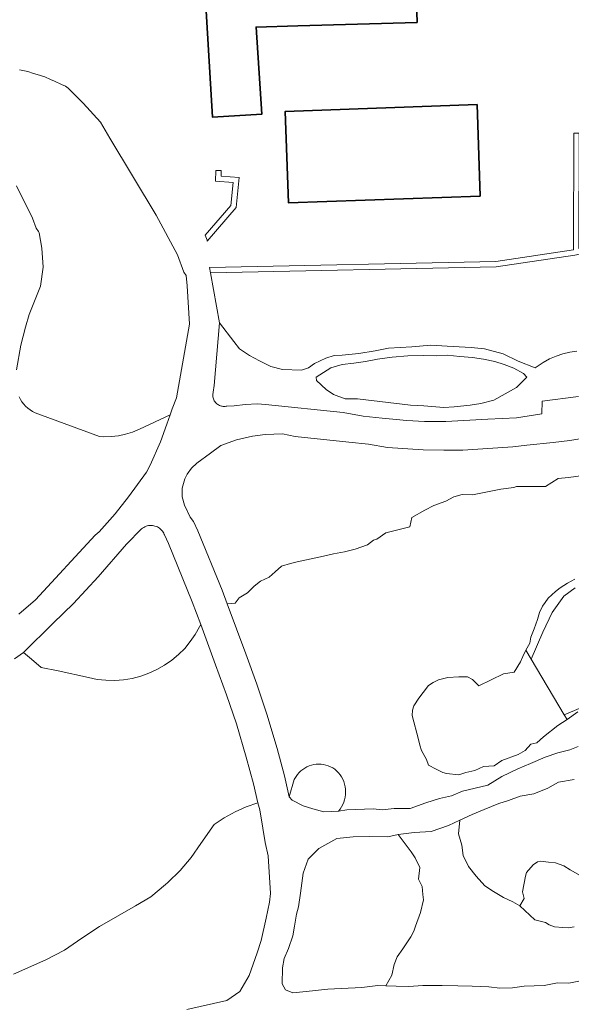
# Model space of a CAD drawing. Header units: metres. Extents: x 197700 to 204338, y 317132 to 325229.
# Tile 385 of 656: x 200089 to 200125, y 319945 to 320009. Entities that reach past the tile are written whole.
import ezdxf

# ---------------------------------------------------------------- set-up
doc = ezdxf.new("R2010")
doc.units = ezdxf.units.M
for name, color, linetype, lineweight in [('B-WE-GR-BEPLANTING_CULTUUR_BODEMBEDEKKER-GV', 90, 'Continuous', 18), ('B-WE-GR-BEPLANTING_CULTUUR_BOSPLANTSOEN-GV', 90, 'Continuous', 18), ('B-WE-GR-BEPLANTING_CULTUUR_HEESTERS-GV', 90, 'Continuous', 18), ('B-WE-GR-BEPLANTING_CULTUUR_ROOS-GV', 90, 'Continuous', 18), ('B-WE-GR-BEPLANTING_CULTUUR_VASTE PLANTENVAK-GV', 90, 'Continuous', 18), ('B-WE-OG-BEBOUWING-GV', 7, 'Continuous', 35), ('B-WE-OG-TERREIN_CULTUURSCHEIDING-GV', 7, 'Continuous', 18), ('B-WE-OG-WATER_MEER-GV', 140, 'Continuous', 18), ('B-WE-OG-WATER_SLOOT-GV', 120, 'Continuous', 18), ('B-WE-VH-VERHARDING_OPEN-GV', 252, 'Continuous', 18)]:
    doc.layers.add(name, color=color, linetype=linetype, lineweight=lineweight)

msp = doc.modelspace()

# ---------------------------------------------------------------- linework, layer by layer
at = {"layer": 'B-WE-GR-BEPLANTING_CULTUUR_BODEMBEDEKKER-GV'}
msp.add_lwpolyline([(200122.746, 319967.605), (200122.4, 319968.189), (200122.208, 319967.778), (200122.053, 319967.434), (200121.629, 319966.757), (200120.932, 319966.656), (200119.318, 319965.868), (200119.084, 319966.096), (200118.912, 319966.273), (200118.581, 319966.457), (200118.019, 319966.45), (200117.285, 319966.42), (200116.685, 319966.249), (200116.327, 319966.076), (200116.035, 319965.885), (200115.678, 319965.428), (200115.391, 319965.056), (200115.065, 319964.545), (200114.981, 319964.262), (200114.969, 319963.912), (200115.367, 319962.347), (200115.452, 319961.976), (200115.561, 319961.639), (200115.891, 319961.045), (200116.037, 319960.673), (200116.536, 319960.409), (200116.96, 319960.2), (200117.201, 319960.137), (200118.008, 319960.03), (200118.481, 319960.197), (200119.055, 319960.323), (200119.619, 319960.574), (200120.326, 319960.626), (200120.819, 319960.967), (200121.902, 319961.376), (200122.361, 319961.629), (200122.732, 319962.039), (200123.124, 319962.13), (200123.557, 319962.52), (200124.484, 319963.275), (200125.09, 319963.652), (200124.905, 319963.965)], close=True, dxfattribs=at)
at = {"layer": 'B-WE-GR-BEPLANTING_CULTUUR_BOSPLANTSOEN-GV'}
for points in [[(200089.246, 319984.785), (200089.332, 319984.616), (200089.432, 319984.456), (200089.546, 319984.305), (200089.673, 319984.165), (200089.812, 319984.038), (200089.962, 319983.923), (200090.122, 319983.821), (200090.29, 319983.735), (200094.514, 319982.176), (200094.796, 319982.164), (200095.274, 319982.178), (200095.748, 319982.235), (200096.216, 319982.334), (200096.673, 319982.474), (200097.116, 319982.655), (200099.13, 319983.601), (200099.269, 319983.996), (200099.543, 319984.711), (200100.389, 319989.53), (200100.231, 319992.052), (200100.185, 319992.724), (200100.027, 319992.949), (200099.616, 319994.076), (200098.221, 319996.677), (200095.181, 320001.723), (200094.575, 320002.762), (200093.444, 320004.007), (200092.46, 320004.984), (200092.273, 320005.114), (200092.009, 320005.215), (200091.565, 320005.45), (200091.308, 320005.546), (200090.922, 320005.726), (200090.417, 320005.89), (200090.188, 320005.95), (200089.825, 320006.086), (200089.279, 320006.185)], [(200089.078, 319998.582), (200090.115, 319996.468), (200090.37, 319995.832), (200090.522, 319995.602), (200090.553, 319995.514), (200090.734, 319994.51), (200090.824, 319993.259), (200090.643, 319992.02), (200089.903, 319990.17), (200089.66, 319989.345), (200089.358, 319988.173), (200089.074, 319986.556)]]:
    msp.add_lwpolyline(points, dxfattribs=at)
at = {"layer": 'B-WE-GR-BEPLANTING_CULTUUR_HEESTERS-GV'}
for points in [[(200101.775, 319992.903), (200120.458, 319993.289), (200125.591, 319994.064), (200132.985, 319995.68), (200132.91, 319996.022), (200125.874, 319994.484), (200125.888, 320002.046), (200125.538, 320002.047), (200125.524, 319994.408), (200120.43, 319993.639), (200101.712, 319993.252)], [(200101.423, 319995.371), (200101.541, 319995.03), (200101.546, 319994.978), (200103.439, 319997.168), (200103.635, 319999.139), (200102.456, 319999.227), (200102.465, 319999.587), (200102.115, 319999.596), (200102.097, 319998.903), (200103.251, 319998.817), (200103.102, 319997.313)], [(200089.53, 319968.056), (200090.062, 319967.619), (200090.691, 319967.069), (200091.802, 319966.848), (200093.796, 319966.401), (200094.359, 319966.289), (200094.93, 319966.228), (200095.505, 319966.218), (200096.077, 319966.259), (200096.644, 319966.351), (200097.201, 319966.494), (200097.742, 319966.685), (200098.264, 319966.925), (200098.763, 319967.21), (200099.234, 319967.538), (200099.674, 319967.907), (200100.079, 319968.314), (200100.446, 319968.756), (200100.773, 319969.228), (200101.055, 319969.728), (200101.127, 319969.873), (200100.572, 319971.373), (200099.023, 319975.174), (200098.76, 319975.741), (200098.746, 319975.777), (200098.71, 319975.854), (200098.668, 319975.927), (200098.619, 319975.997), (200098.564, 319976.061), (200098.503, 319976.121), (200098.438, 319976.175), (200098.368, 319976.222), (200098.294, 319976.264), (200098.216, 319976.298), (200098.136, 319976.326), (200098.054, 319976.346), (200097.97, 319976.359), (200097.885, 319976.364), (200097.8, 319976.362), (200097.716, 319976.352), (200097.633, 319976.334), (200097.552, 319976.31), (200097.473, 319976.278), (200097.398, 319976.239), (200097.326, 319976.194), (200097.259, 319976.142), (200096.269, 319975.145), (200094.427, 319972.989), (200092.814, 319971.26), (200091.465, 319969.96)]]:
    msp.add_lwpolyline(points, close=True, dxfattribs=at)
for points in [[(200125.591, 319994.064), (200120.458, 319993.289), (200101.775, 319992.903), (200102.347, 319989.623), (200103.287, 319988.413), (200103.666, 319987.929), (200104.32, 319987.491), (200104.965, 319987.143), (200105.722, 319986.771), (200106.472, 319986.575), (200107.711, 319986.521), (200108.179, 319986.68), (200108.57, 319986.958), (200108.933, 319987.133), (200109.317, 319987.322), (200109.856, 319987.477), (200110.384, 319987.518), (200111.468, 319987.623), (200112.544, 319987.8), (200113.412, 319987.967), (200114.937, 319988.044), (200116.173, 319988.164), (200117.259, 319988.103), (200118.821, 319988.01), (200119.695, 319987.921), (200120.912, 319987.602), (200121.887, 319987.119), (200123.014, 319986.675), (200123.148, 319986.777), (200123.535, 319987.036), (200123.944, 319987.259), (200124.372, 319987.445), (200124.814, 319987.593), (200125.268, 319987.7), (200125.729, 319987.766)], [(200126.449, 319982.114), (200125.281, 319981.922), (200124.174, 319981.8), (200122.46, 319981.607), (200121.544, 319981.516), (200118.275, 319981.295), (200117.033, 319981.285), (200115.689, 319981.32), (200113.354, 319981.471), (200112.103, 319981.685), (200110.819, 319981.804), (200107.304, 319982.175), (200106.473, 319982.358), (200105.343, 319982.31), (200104.512, 319982.202), (200103.46, 319981.969), (200102.444, 319981.585), (200101.77, 319981.088), (200100.881, 319980.439), (200100.527, 319980.111), (200100.239, 319979.729), (200100.08, 319979.423), (200099.916, 319978.805), (200099.914, 319978.239), (200100.072, 319977.695), (200100.439, 319976.907), (200100.663, 319976.624), (200100.947, 319976.012), (200102.528, 319972.133), (200102.859, 319971.237), (200103.373, 319971.27), (200103.633, 319971.623), (200104.188, 319971.946), (200104.615, 319972.399), (200105.043, 319972.706), (200105.604, 319972.983), (200105.995, 319973.324), (200106.403, 319973.688), (200107.001, 319973.876), (200107.433, 319973.988), (200109.159, 319974.341), (200109.82, 319974.509), (200110.528, 319974.627), (200111.232, 319974.816), (200112.033, 319975.083), (200112.438, 319975.392), (200112.654, 319975.466), (200113.241, 319975.871), (200114.815, 319976.281), (200114.937, 319976.892), (200115.787, 319977.36), (200116.371, 319977.667), (200117.157, 319977.957), (200117.695, 319978.236), (200118.235, 319978.38), (200118.904, 319978.37), (200120.75, 319978.741), (200121.615, 319978.853), (200121.785, 319978.906), (200123.686, 319978.919), (200124.52, 319979.427), (200125.184, 319979.507), (200126.619, 319979.707)], [(200100.226, 319944.688), (200102.832, 319945.277), (200103.695, 319945.861), (200104.286, 319946.91), (200104.82, 319948.398), (200105.076, 319949.186), (200105.408, 319950.663), (200105.618, 319951.7), (200105.694, 319952.271), (200105.544, 319954.727), (200105.353, 319955.599), (200105.18, 319956.552), (200104.985, 319957.738), (200104.874, 319958.207), (200104.111, 319957.947), (200103.373, 319957.62), (200102.668, 319957.228), (200102.015, 319956.786), (200101.144, 319955.538), (200100.499, 319954.627), (200099.775, 319953.777), (200098.978, 319952.995), (200098.822, 319952.857), (200097.857, 319952.055), (200096.851, 319951.461), (200094.51, 319950.107), (200093.35, 319949.352), (200092.22, 319948.568), (200091.004, 319947.94), (200088.877, 319946.989)]]:
    msp.add_lwpolyline(points, dxfattribs=at)
at = {"layer": 'B-WE-GR-BEPLANTING_CULTUUR_ROOS-GV'}
msp.add_lwpolyline([(200114.856, 319984.227), (200115.72, 319984.187), (200117.022, 319984.078), (200117.697, 319984.121), (200118.751, 319984.243), (200119.454, 319984.352), (200120.294, 319984.56), (200121.787, 319985.4), (200122.451, 319986.06), (200122.235, 319986.299), (200121.603, 319986.662), (200120.98, 319986.901), (200120.368, 319987.09), (200119.625, 319987.247), (200118.912, 319987.345), (200118.088, 319987.418), (200117.244, 319987.512), (200116.522, 319987.473), (200115.695, 319987.481), (200114.678, 319987.454), (200113.661, 319987.373), (200112.691, 319987.246), (200111.912, 319987.103), (200111.149, 319986.99), (200110.381, 319986.905), (200109.644, 319986.669), (200108.682, 319986.074), (200108.691, 319985.852), (200109.334, 319985.262), (200109.806, 319984.939), (200110.581, 319984.655), (200111.387, 319984.645)], close=True, dxfattribs=at)
at = {"layer": 'B-WE-GR-BEPLANTING_CULTUUR_VASTE PLANTENVAK-GV'}
for points in [[(200106.912, 319958.596), (200107.107, 319958.37), (200107.829, 319958.009), (200108.452, 319957.812), (200109.174, 319957.615), (200110.138, 319957.661), (200110.245, 319957.795), (200110.339, 319957.939), (200110.42, 319958.09), (200110.487, 319958.248), (200110.54, 319958.411), (200110.578, 319958.579), (200110.601, 319958.749), (200110.609, 319958.92), (200110.601, 319959.092), (200110.578, 319959.262), (200110.54, 319959.429), (200110.487, 319959.593), (200110.42, 319959.751), (200110.339, 319959.902), (200110.245, 319960.045), (200110.138, 319960.18), (200110.019, 319960.305), (200109.894, 319960.404), (200109.76, 319960.491), (200109.619, 319960.566), (200109.472, 319960.628), (200109.32, 319960.677), (200109.164, 319960.712), (200109.006, 319960.732), (200108.846, 319960.739), (200108.687, 319960.731), (200108.528, 319960.709), (200108.373, 319960.674), (200108.221, 319960.624), (200108.074, 319960.561), (200107.934, 319960.485), (200107.801, 319960.397), (200107.676, 319960.297), (200107.561, 319960.187), (200107.456, 319960.066), (200107.362, 319959.937), (200107.28, 319959.8), (200107.249, 319959.74)], [(200114.045, 319956.14), (200113.376, 319955.973), (200112.194, 319956.006), (200111.111, 319955.973), (200110.028, 319955.875), (200108.846, 319955.218), (200108.161, 319954.524), (200107.838, 319953.598), (200107.665, 319952.284), (200107.533, 319951.398), (200107.388, 319950.928), (200107.264, 319950.131), (200107.143, 319949.504), (200106.878, 319948.682), (200106.593, 319948.023), (200106.468, 319947.416), (200106.458, 319946.361), (200106.667, 319945.962), (200107.143, 319945.776), (200108.023, 319945.854), (200109.45, 319946.018), (200111.666, 319946.121), (200112.711, 319946.241), (200113.248, 319946.223), (200113.623, 319946.934), (200113.777, 319947.625), (200113.968, 319948.134), (200114.354, 319948.653), (200114.868, 319949.443), (200115.072, 319949.815), (200115.184, 319950.123), (200115.505, 319951.02), (200115.706, 319951.864), (200115.654, 319952.211), (200115.612, 319952.726), (200115.371, 319953.202), (200115.452, 319953.979), (200115.155, 319954.6), (200114.898, 319955.009)]]:
    msp.add_lwpolyline(points, close=True, dxfattribs=at)
msp.add_lwpolyline([(200125.567, 319959.732), (200124.525, 319959.553), (200123.841, 319959.161), (200122.921, 319958.785), (200122.02, 319958.649), (200121.267, 319958.357), (200120.633, 319958.164), (200119.667, 319957.779), (200118.887, 319957.449), (200118.077, 319957.077), (200117.99, 319956.184), (200118.202, 319955.436), (200118.301, 319954.751), (200118.635, 319954.032), (200119.143, 319953.409), (200119.704, 319952.769), (200120.275, 319952.401), (200120.942, 319952.003), (200121.554, 319951.73), (200121.993, 319951.466), (200122.287, 319951.942), (200122.171, 319952.391), (200122.379, 319953.406), (200122.446, 319953.656), (200122.866, 319954.158), (200123.151, 319954.348), (200123.365, 319954.38), (200123.871, 319954.323), (200124.327, 319954.287), (200124.887, 319954.078), (200125.305, 319953.817), (200125.956, 319953.459)], dxfattribs=at)
at = {"layer": 'B-WE-OG-BEBOUWING-GV'}
for points in [[(200104.643, 320012.383), (200101.352, 320012.244), (200101.902, 320003.077), (200105.115, 320003.283), (200104.745, 320008.982), (200107.488, 320009.059), (200115.277, 320009.291), (200115.175, 320012.698), (200107.386, 320012.467)], [(200119.412, 319997.92), (200119.203, 320003.906), (200106.655, 320003.468), (200106.864, 319997.482)]]:
    msp.add_lwpolyline(points, close=True, dxfattribs=at)
at = {"layer": 'B-WE-OG-TERREIN_CULTUURSCHEIDING-GV'}
for points in [[(200089.074, 319986.556), (200089.358, 319988.173), (200089.66, 319989.345), (200089.903, 319990.17), (200090.643, 319992.02), (200090.824, 319993.259), (200090.734, 319994.51), (200090.553, 319995.514), (200090.522, 319995.602), (200090.37, 319995.832), (200090.115, 319996.468), (200089.078, 319998.582)], [(200125.729, 319987.766), (200125.268, 319987.7), (200124.814, 319987.593), (200124.372, 319987.445), (200123.944, 319987.259), (200123.535, 319987.036), (200123.148, 319986.777), (200123.014, 319986.675), (200121.887, 319987.119), (200120.912, 319987.602), (200119.695, 319987.921), (200118.821, 319988.01), (200117.259, 319988.103), (200116.173, 319988.164), (200114.937, 319988.044), (200113.412, 319987.967), (200112.544, 319987.8), (200111.468, 319987.623), (200110.384, 319987.518), (200109.856, 319987.477), (200109.317, 319987.322), (200108.933, 319987.133), (200108.57, 319986.958), (200108.179, 319986.68), (200107.711, 319986.521), (200106.472, 319986.575), (200105.722, 319986.771), (200104.965, 319987.143), (200104.32, 319987.491), (200103.666, 319987.929), (200103.287, 319988.413), (200102.347, 319989.623), (200101.999, 319985.532), (200101.949, 319985.097), (200101.933, 319985.033), (200101.923, 319984.968), (200101.919, 319984.902), (200101.921, 319984.836), (200101.929, 319984.771), (200101.942, 319984.707), (200101.961, 319984.644), (200101.986, 319984.583), (200102.016, 319984.524), (200102.052, 319984.468), (200102.092, 319984.416), (200102.136, 319984.368), (200102.185, 319984.323), (200102.237, 319984.284), (200102.293, 319984.249), (200102.352, 319984.219), (200102.413, 319984.194), (200102.476, 319984.175), (200102.54, 319984.162), (200102.606, 319984.155), (200102.672, 319984.153), (200102.737, 319984.158), (200102.802, 319984.168), (200102.833, 319984.175), (200103.318, 319984.186), (200104.028, 319984.27), (200104.845, 319984.317), (200105.368, 319984.274), (200110.442, 319983.761), (200111.765, 319983.514), (200113.002, 319983.386), (200114.622, 319983.224), (200115.768, 319983.16), (200117.171, 319983.157), (200119.906, 319983.317), (200121.785, 319983.413), (200123.441, 319983.66), (200123.459, 319984.494), (200125.846, 319984.804)], [(200089.228, 319970.564), (200090.312, 319971.49), (200094.222, 319975.718), (200094.473, 319975.952), (200095.533, 319977.131), (200096.405, 319978.246), (200097.58, 319979.86), (200097.82, 319980.319), (200098.502, 319981.837), (200098.918, 319982.999), (200099.13, 319983.601), (200097.116, 319982.655), (200096.673, 319982.474), (200096.216, 319982.334), (200095.748, 319982.235), (200095.274, 319982.178), (200094.796, 319982.164), (200094.514, 319982.176), (200090.29, 319983.735), (200090.122, 319983.821), (200089.962, 319983.923), (200089.812, 319984.038), (200089.673, 319984.165), (200089.546, 319984.305), (200089.432, 319984.456), (200089.332, 319984.616), (200089.246, 319984.785)], [(200126.619, 319979.707), (200125.184, 319979.507), (200124.52, 319979.427), (200123.686, 319978.919), (200121.785, 319978.906), (200121.615, 319978.853), (200120.75, 319978.741), (200118.904, 319978.37), (200118.235, 319978.38), (200117.695, 319978.236), (200117.157, 319977.957), (200116.371, 319977.667), (200115.787, 319977.36), (200114.937, 319976.892), (200114.815, 319976.281), (200113.241, 319975.871), (200112.654, 319975.466), (200112.438, 319975.392), (200112.033, 319975.083), (200111.232, 319974.816), (200110.528, 319974.627), (200109.82, 319974.509), (200109.159, 319974.341), (200107.433, 319973.988), (200107.001, 319973.876), (200106.403, 319973.688), (200105.995, 319973.324), (200105.604, 319972.983), (200105.043, 319972.706), (200104.615, 319972.399), (200104.188, 319971.946), (200103.633, 319971.623), (200103.373, 319971.27), (200102.859, 319971.237), (200104.069, 319967.966), (200104.802, 319965.969), (200105.458, 319964.004), (200106.128, 319961.767), (200106.615, 319959.966), (200106.912, 319958.596), (200107.249, 319959.74), (200107.28, 319959.8), (200107.362, 319959.937), (200107.456, 319960.066), (200107.561, 319960.187), (200107.676, 319960.297), (200107.801, 319960.397), (200107.934, 319960.485), (200108.074, 319960.561), (200108.221, 319960.624), (200108.373, 319960.674), (200108.528, 319960.709), (200108.687, 319960.731), (200108.846, 319960.739), (200109.006, 319960.732), (200109.164, 319960.712), (200109.32, 319960.677), (200109.472, 319960.628), (200109.619, 319960.566), (200109.76, 319960.491), (200109.894, 319960.404), (200110.019, 319960.305), (200110.138, 319960.18), (200110.245, 319960.045), (200110.339, 319959.902), (200110.42, 319959.751), (200110.487, 319959.593), (200110.54, 319959.429), (200110.578, 319959.262), (200110.601, 319959.092), (200110.609, 319958.92), (200110.601, 319958.749), (200110.578, 319958.579), (200110.54, 319958.411), (200110.487, 319958.248), (200110.42, 319958.09), (200110.339, 319957.939), (200110.245, 319957.795), (200110.138, 319957.661), (200110.684, 319957.746), (200112.408, 319957.811), (200112.989, 319957.752), (200113.773, 319957.846), (200114.823, 319957.829), (200115.853, 319958.198), (200116.749, 319958.499), (200117.533, 319958.67), (200118.248, 319958.978), (200119.918, 319959.358), (200120.829, 319959.934), (200121.881, 319960.426), (200122.707, 319960.771), (200123.668, 319961.202), (200124.496, 319961.484), (200125.267, 319961.684), (200125.812, 319961.904)], [(200125.802, 319964.17), (200125.09, 319963.652), (200124.484, 319963.275), (200123.557, 319962.52), (200123.124, 319962.13), (200122.732, 319962.039), (200122.361, 319961.629), (200121.902, 319961.376), (200120.819, 319960.967), (200120.326, 319960.626), (200119.619, 319960.574), (200119.055, 319960.323), (200118.481, 319960.197), (200118.008, 319960.03), (200117.201, 319960.137), (200116.96, 319960.2), (200116.536, 319960.409), (200116.037, 319960.673), (200115.891, 319961.045), (200115.561, 319961.639), (200115.452, 319961.976), (200115.367, 319962.347), (200114.969, 319963.912), (200114.981, 319964.262), (200115.065, 319964.545), (200115.391, 319965.056), (200115.678, 319965.428), (200116.035, 319965.885), (200116.327, 319966.076), (200116.685, 319966.249), (200117.285, 319966.42), (200118.019, 319966.45), (200118.581, 319966.457), (200118.912, 319966.273), (200119.084, 319966.096), (200119.318, 319965.868), (200120.932, 319966.656), (200121.629, 319966.757), (200122.053, 319967.434), (200122.208, 319967.778), (200122.4, 319968.189), (200122.654, 319968.654), (200122.728, 319969.06), (200122.943, 319969.593), (200123.149, 319970.216), (200123.293, 319970.665), (200123.487, 319971.085), (200123.66, 319971.313), (200123.868, 319971.61), (200124.341, 319972.045), (200124.651, 319972.27), (200125.113, 319972.574), (200125.605, 319972.848)], [(200088.877, 319946.989), (200091.004, 319947.94), (200092.22, 319948.568), (200093.35, 319949.352), (200094.51, 319950.107), (200096.851, 319951.461), (200097.857, 319952.055), (200098.822, 319952.857), (200098.978, 319952.995), (200099.775, 319953.777), (200100.499, 319954.627), (200101.144, 319955.538), (200102.015, 319956.786), (200102.668, 319957.228), (200103.373, 319957.62), (200104.111, 319957.947), (200104.874, 319958.207), (200104.581, 319959.451), (200104.11, 319961.192), (200103.458, 319963.371), (200102.822, 319965.275), (200102.1, 319967.24), (200101.127, 319969.873), (200101.055, 319969.728), (200100.773, 319969.228), (200100.446, 319968.756), (200100.079, 319968.314), (200099.674, 319967.907), (200099.234, 319967.538), (200098.763, 319967.21), (200098.264, 319966.925), (200097.742, 319966.685), (200097.201, 319966.494), (200096.644, 319966.351), (200096.077, 319966.259), (200095.505, 319966.218), (200094.93, 319966.228), (200094.359, 319966.289), (200093.796, 319966.401), (200091.802, 319966.848), (200090.691, 319967.069), (200090.062, 319967.619), (200089.53, 319968.056), (200088.945, 319967.629)], [(200125.56, 319950.092), (200125.158, 319950.017), (200124.825, 319950.047), (200124.261, 319950.09), (200123.922, 319950.231), (200123.679, 319950.379), (200122.976, 319950.541), (200121.993, 319951.466), (200121.554, 319951.73), (200120.942, 319952.003), (200120.275, 319952.401), (200119.704, 319952.769), (200119.143, 319953.409), (200118.635, 319954.032), (200118.301, 319954.751), (200118.202, 319955.436), (200117.99, 319956.184), (200118.077, 319957.077), (200117.347, 319956.728), (200116.198, 319956.334), (200115.082, 319956.269), (200114.045, 319956.14), (200114.898, 319955.009), (200115.155, 319954.6), (200115.452, 319953.979), (200115.371, 319953.202), (200115.612, 319952.726), (200115.654, 319952.211), (200115.706, 319951.864), (200115.505, 319951.02), (200115.184, 319950.123), (200115.072, 319949.815), (200114.868, 319949.443), (200114.354, 319948.653), (200113.968, 319948.134), (200113.777, 319947.625), (200113.623, 319946.934), (200113.248, 319946.223), (200113.91, 319946.201), (200114.737, 319946.178), (200115.662, 319946.241), (200116.919, 319946.26), (200117.942, 319946.238), (200118.886, 319946.202), (200119.986, 319946.157), (200120.688, 319946.067), (200121.527, 319946.103), (200122.278, 319946.198), (200123.591, 319946.258), (200124.468, 319946.414), (200125.219, 319946.405), (200126.735, 319946.702)]]:
    msp.add_lwpolyline(points, dxfattribs=at)
msp.add_lwpolyline([(200114.856, 319984.227), (200111.387, 319984.645), (200110.581, 319984.655), (200109.806, 319984.939), (200109.334, 319985.262), (200108.691, 319985.852), (200108.682, 319986.074), (200109.644, 319986.669), (200110.381, 319986.905), (200111.149, 319986.99), (200111.912, 319987.103), (200112.691, 319987.246), (200113.661, 319987.373), (200114.678, 319987.454), (200115.695, 319987.481), (200116.522, 319987.473), (200117.244, 319987.512), (200118.088, 319987.418), (200118.912, 319987.345), (200119.625, 319987.247), (200120.368, 319987.09), (200120.98, 319986.901), (200121.603, 319986.662), (200122.235, 319986.299), (200122.451, 319986.06), (200121.787, 319985.4), (200120.294, 319984.56), (200119.454, 319984.352), (200118.751, 319984.243), (200117.697, 319984.121), (200117.022, 319984.078), (200115.72, 319984.187)], close=True, dxfattribs=at)
at = {"layer": 'B-WE-OG-WATER_MEER-GV'}
msp.add_lwpolyline([(200125.626, 319972.272), (200124.88, 319971.743), (200124.127, 319970.667), (200123.499, 319969.387), (200122.746, 319967.605), (200124.905, 319963.965), (200126.416, 319964.608)], dxfattribs=at)
at = {"layer": 'B-WE-OG-WATER_SLOOT-GV'}
for points in [[(200125.605, 319972.848), (200125.113, 319972.574), (200124.651, 319972.27), (200124.341, 319972.045), (200123.868, 319971.61), (200123.66, 319971.313), (200123.487, 319971.085), (200123.293, 319970.665), (200123.149, 319970.216), (200122.943, 319969.593), (200122.728, 319969.06), (200122.654, 319968.654), (200122.4, 319968.189), (200122.746, 319967.605), (200123.499, 319969.387), (200124.127, 319970.667), (200124.88, 319971.743), (200125.626, 319972.272)], [(200126.416, 319964.608), (200124.905, 319963.965), (200125.09, 319963.652), (200125.802, 319964.17)]]:
    msp.add_lwpolyline(points, dxfattribs=at)
at = {"layer": 'B-WE-VH-VERHARDING_OPEN-GV'}
for points in [[(200104.643, 320012.383), (200107.386, 320012.467), (200115.175, 320012.698), (200115.277, 320009.291), (200107.488, 320009.059), (200104.745, 320008.982), (200105.115, 320003.283), (200101.902, 320003.077), (200101.352, 320012.244)], [(200119.412, 319997.92), (200106.864, 319997.482), (200106.655, 320003.468), (200119.203, 320003.906)], [(200101.423, 319995.371), (200103.102, 319997.313), (200103.251, 319998.817), (200102.097, 319998.903), (200102.115, 319999.596), (200102.465, 319999.587), (200102.456, 319999.227), (200103.635, 319999.139), (200103.439, 319997.168), (200101.546, 319994.978), (200101.541, 319995.03)]]:
    msp.add_lwpolyline(points, close=True, dxfattribs=at)
for points in [[(200089.279, 320006.185), (200089.825, 320006.086), (200090.188, 320005.95), (200090.417, 320005.89), (200090.922, 320005.726), (200091.308, 320005.546), (200091.565, 320005.45), (200092.009, 320005.215), (200092.273, 320005.114), (200092.46, 320004.984), (200093.444, 320004.007), (200094.575, 320002.762), (200095.181, 320001.723), (200098.221, 319996.677), (200099.616, 319994.076), (200100.027, 319992.949), (200100.185, 319992.724), (200100.231, 319992.052), (200100.389, 319989.53), (200099.543, 319984.711), (200099.269, 319983.996), (200099.13, 319983.601), (200098.918, 319982.999), (200098.502, 319981.837), (200097.82, 319980.319), (200097.58, 319979.86), (200096.405, 319978.246), (200095.533, 319977.131), (200094.473, 319975.952), (200094.222, 319975.718), (200090.312, 319971.49), (200089.228, 319970.564)], [(200125.846, 319984.804), (200123.459, 319984.494), (200123.441, 319983.66), (200121.785, 319983.413), (200119.906, 319983.317), (200117.171, 319983.157), (200115.768, 319983.16), (200114.622, 319983.224), (200113.002, 319983.386), (200111.765, 319983.514), (200110.442, 319983.761), (200105.368, 319984.274), (200104.845, 319984.317), (200104.028, 319984.27), (200103.318, 319984.186), (200102.833, 319984.175), (200102.802, 319984.168), (200102.737, 319984.158), (200102.672, 319984.153), (200102.606, 319984.155), (200102.54, 319984.162), (200102.476, 319984.175), (200102.413, 319984.194), (200102.352, 319984.219), (200102.293, 319984.249), (200102.237, 319984.284), (200102.185, 319984.323), (200102.136, 319984.368), (200102.092, 319984.416), (200102.052, 319984.468), (200102.016, 319984.524), (200101.986, 319984.583), (200101.961, 319984.644), (200101.942, 319984.707), (200101.929, 319984.771), (200101.921, 319984.836), (200101.919, 319984.902), (200101.923, 319984.968), (200101.933, 319985.033), (200101.949, 319985.097), (200101.999, 319985.532), (200102.347, 319989.623), (200101.775, 319992.903), (200101.712, 319993.252), (200120.43, 319993.639), (200125.524, 319994.408)], [(200125.812, 319961.904), (200125.267, 319961.684), (200124.496, 319961.484), (200123.668, 319961.202), (200122.707, 319960.771), (200121.881, 319960.426), (200120.829, 319959.934), (200119.918, 319959.358), (200118.248, 319958.978), (200117.533, 319958.67), (200116.749, 319958.499), (200115.853, 319958.198), (200114.823, 319957.829), (200113.773, 319957.846), (200112.989, 319957.752), (200112.408, 319957.811), (200110.684, 319957.746), (200110.138, 319957.661), (200109.174, 319957.615), (200108.452, 319957.812), (200107.829, 319958.009), (200107.107, 319958.37), (200106.912, 319958.596), (200106.615, 319959.966), (200106.128, 319961.767), (200105.458, 319964.004), (200104.802, 319965.969), (200104.069, 319967.966), (200102.859, 319971.237), (200102.528, 319972.133), (200100.947, 319976.012), (200100.663, 319976.624), (200100.439, 319976.907), (200100.072, 319977.695), (200099.914, 319978.239), (200099.916, 319978.805), (200100.08, 319979.423), (200100.239, 319979.729), (200100.527, 319980.111), (200100.881, 319980.439), (200101.77, 319981.088), (200102.444, 319981.585), (200103.46, 319981.969), (200104.512, 319982.202), (200105.343, 319982.31), (200106.473, 319982.358), (200107.304, 319982.175), (200110.819, 319981.804), (200112.103, 319981.685), (200113.354, 319981.471), (200115.689, 319981.32), (200117.033, 319981.285), (200118.275, 319981.295), (200121.544, 319981.516), (200122.46, 319981.607), (200124.174, 319981.8), (200125.281, 319981.922), (200126.449, 319982.114)], [(200088.945, 319967.629), (200089.53, 319968.056), (200091.465, 319969.96), (200092.814, 319971.26), (200094.427, 319972.989), (200096.269, 319975.145), (200097.259, 319976.142), (200097.326, 319976.194), (200097.398, 319976.239), (200097.473, 319976.278), (200097.552, 319976.31), (200097.633, 319976.334), (200097.716, 319976.352), (200097.8, 319976.362), (200097.885, 319976.364), (200097.97, 319976.359), (200098.054, 319976.346), (200098.136, 319976.326), (200098.216, 319976.298), (200098.294, 319976.264), (200098.368, 319976.222), (200098.438, 319976.175), (200098.503, 319976.121), (200098.564, 319976.061), (200098.619, 319975.997), (200098.668, 319975.927), (200098.71, 319975.854), (200098.746, 319975.777), (200098.76, 319975.741), (200099.023, 319975.174), (200100.572, 319971.373), (200101.127, 319969.873), (200102.1, 319967.24), (200102.822, 319965.275), (200103.458, 319963.371), (200104.11, 319961.192), (200104.581, 319959.451), (200104.874, 319958.207), (200104.985, 319957.738), (200105.18, 319956.552), (200105.353, 319955.599), (200105.544, 319954.727), (200105.694, 319952.271), (200105.618, 319951.7), (200105.408, 319950.663), (200105.076, 319949.186), (200104.82, 319948.398), (200104.286, 319946.91), (200103.695, 319945.861), (200102.832, 319945.277), (200100.226, 319944.688)], [(200126.735, 319946.702), (200125.219, 319946.405), (200124.468, 319946.414), (200123.591, 319946.258), (200122.278, 319946.198), (200121.527, 319946.103), (200120.688, 319946.067), (200119.986, 319946.157), (200118.886, 319946.202), (200117.942, 319946.238), (200116.919, 319946.26), (200115.662, 319946.241), (200114.737, 319946.178), (200113.91, 319946.201), (200113.248, 319946.223), (200112.711, 319946.241), (200111.666, 319946.121), (200109.45, 319946.018), (200108.023, 319945.854), (200107.143, 319945.776), (200106.667, 319945.962), (200106.458, 319946.361), (200106.468, 319947.416), (200106.593, 319948.023), (200106.878, 319948.682), (200107.143, 319949.504), (200107.264, 319950.131), (200107.388, 319950.928), (200107.533, 319951.398), (200107.665, 319952.284), (200107.838, 319953.598), (200108.161, 319954.524), (200108.846, 319955.218), (200110.028, 319955.875), (200111.111, 319955.973), (200112.194, 319956.006), (200113.376, 319955.973), (200114.045, 319956.14), (200115.082, 319956.269), (200116.198, 319956.334), (200117.347, 319956.728), (200118.077, 319957.077), (200118.887, 319957.449), (200119.667, 319957.779), (200120.633, 319958.164), (200121.267, 319958.357), (200122.02, 319958.649), (200122.921, 319958.785), (200123.841, 319959.161), (200124.525, 319959.553), (200125.567, 319959.732)], [(200125.956, 319953.459), (200125.305, 319953.817), (200124.887, 319954.078), (200124.327, 319954.287), (200123.871, 319954.323), (200123.365, 319954.38), (200123.151, 319954.348), (200122.866, 319954.158), (200122.446, 319953.656), (200122.379, 319953.406), (200122.171, 319952.391), (200122.287, 319951.942), (200121.993, 319951.466), (200122.976, 319950.541), (200123.679, 319950.379), (200123.922, 319950.231), (200124.261, 319950.09), (200124.825, 319950.047), (200125.158, 319950.017), (200125.56, 319950.092)]]:
    msp.add_lwpolyline(points, dxfattribs=at)

doc.saveas('drawing.dxf')
